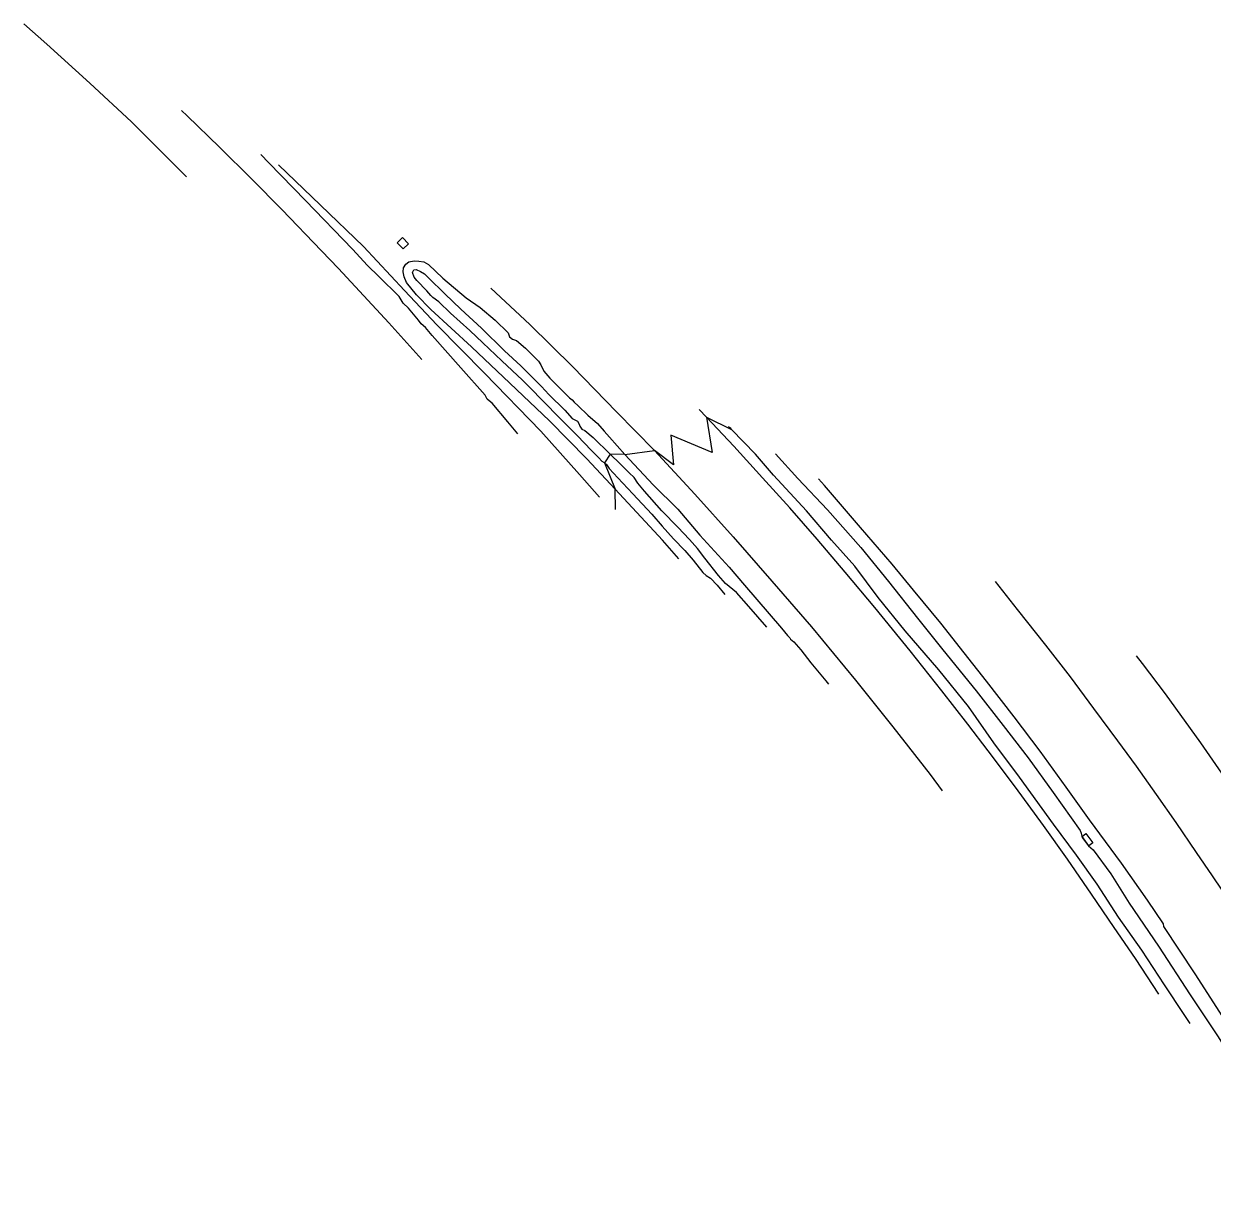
# Model space of a CAD drawing. Extents: x 157466 to 158888, y 383063 to 384677.
# Drawn here: x 157466.5 to 157678.3, y 384467.6 to 384676.7 of the extents above; entities that cross this region are included whole.
import ezdxf

# ---------------------------------------------------------------- set-up
doc = ezdxf.new("R2010")
doc.units = 0
for name, color, linetype in [('IMGEO_Berm_groen', 7, 'Continuous'), ('IMGEO_Grasland_overig', 7, 'Continuous'), ('IMGEO_Oever', 7, 'Continuous'), ('IMGEO_Rijbaan_autosnelweg', 7, 'Continuous'), ('IMGEO_Rijbaan_autoweg', 7, 'Continuous'), ('IMGEO_Waterloop', 7, 'Continuous')]:
    doc.layers.add(name, color=color, linetype=linetype)

msp = doc.modelspace()

# ---------------------------------------------------------------- linework, layer by layer
at = {"layer": 'IMGEO_Berm_groen'}
for points in [[(157554.56, 384603.6), (157552.78, 384605.75), (157549.95, 384609.08), (157549.45, 384609.53), (157549.1, 384609.79), (157548.72, 384610.53), (157544.4, 384615.39), (157539.26, 384621.12), (157538.08, 384622.55), (157537.33, 384623.25), (157536.85, 384623.86), (157535.06, 384625.99), (157534.1, 384626.92), (157533.38, 384628.09), (157529.78, 384631.65), (157527.76, 384633.61), (157525.09, 384636.51), (157516.71, 384645.21), (157510.14, 384651.91), (157508.74, 384653.43)], [(157511.9, 384651.59), (157519.35, 384644.38), (157527.05, 384637.01), (157534.34, 384629.19), (157540.13, 384623.02), (157548.61, 384614.45), (157558.65, 384604.08), (157565.53, 384596.36), (157569.1, 384592.32)], [(157534.12, 384636.59), (157533.05, 384637.68), (157534.01, 384638.61), (157535.07, 384637.51), (157534.12, 384636.59)], [(157571.86, 384593.76), (157566.86, 384599.17), (157560.16, 384605.92), (157553.1, 384612.66), (157546.27, 384619.1), (157539.05, 384625.8), (157536.5, 384628.4), (157534.67, 384630.57), (157534.25, 384631.58), (157534.12, 384632.47), (157534.13, 384633.22), (157534.55, 384633.88), (157535.13, 384634.27), (157536.05, 384634.48), (157536.89, 384634.41), (157537.76, 384634.27), (157538.61, 384633.8), (157541.16, 384631.38), (157545.31, 384627.88), (157547.84, 384626.13), (157550.51, 384623.88), (157552.79, 384621.61), (157553.03, 384620.92), (157553.56, 384620.52), (157554.28, 384620.23), (157555.89, 384618.88), (157558.2, 384616.6), (157558.63, 384615.92), (157559.2, 384614.8), (157560.27, 384613.55), (157561.78, 384611.97), (157563.74, 384610.01), (157564.21, 384609.66), (157564.6, 384609.27), (157565.31, 384608.6), (157567.03, 384606.92), (157568.73, 384605.45), (157569.94, 384604.12), (157570.85, 384603.02), (157573.59, 384599.93)], [(157588.15, 384606.61), (157592.6, 384604.42)], [(157592.6, 384604.42), (157592.08, 384604.95)], [(157674.37, 384498.52), (157673.32, 384500.15), (157669.8, 384505.42), (157665.74, 384511.57), (157661.63, 384517.47), (157657.79, 384523.38), (157654.1, 384528.5), (157650.01, 384534.08), (157643.97, 384542.45), (157639.41, 384548.56), (157634.9, 384555), (157629.57, 384561.55), (157623.61, 384568.53), (157618.77, 384574.44), (157614.63, 384580.06), (157610.46, 384584.65), (157606.02, 384589.88), (157600.11, 384596.24), (157596.89, 384599.98), (157592.6, 384604.42)], [(157573.59, 384599.93), (157578.88, 384600.63)], [(157573.59, 384599.93), (157578.65, 384594.51), (157583.06, 384590.2), (157587.01, 384585.58), (157592.19, 384579.86), (157594.96, 384576.67), (157601.54, 384568.97), (157602.6, 384567.66), (157603.01, 384567.25), (157603.16, 384567.03), (157603.71, 384566.52), (157604.55, 384565.61), (157605, 384565.1), (157606.79, 384562.79), (157609.44, 384559.62), (157609.94, 384559.03)], [(157600.46, 384600.08), (157604.43, 384595.68), (157609.75, 384590.07), (157615.66, 384583.36), (157620.6, 384577.32), (157625.76, 384570.77), (157630.27, 384565.13), (157636.24, 384557.81), (157641.05, 384551.65), (157645.51, 384545.88), (157649.99, 384539.69), (157654.76, 384532.95), (157654.95, 384532.42), (157655.11, 384531.7), (157656.28, 384530.2), (157657.12, 384529.49), (157660.26, 384525.17), (157663.53, 384519.96), (157668.73, 384512.32), (157674.37, 384503.64), (157679.24, 384496.31), (157685.38, 384486.63), (157687.02, 384483.48), (157688.88, 384480.23)], [(157583.21, 384581.37), (157580.33, 384584.67), (157571.86, 384593.76)], [(157571.93, 384590.12), (157571.86, 384593.76)], [(157655.11, 384531.87), (157655.81, 384532.39), (157657.02, 384530.71), (157656.32, 384530.2), (157655.11, 384531.87)]]:
    msp.add_lwpolyline(points, dxfattribs=at)
at = {"layer": 'IMGEO_Grasland_overig'}
msp.add_lwpolyline([(157592.6, 384604.42), (157592.46, 384604.73)], dxfattribs=at)
at = {"layer": 'IMGEO_Oever'}
for points in [[(157570.01, 384598.44), (157571.86, 384593.76)], [(157573.59, 384599.93), (157570.99, 384600.01)]]:
    msp.add_lwpolyline(points, dxfattribs=at)
at = {"layer": 'IMGEO_Rijbaan_autosnelweg'}
for points in [[(157699.35, 384467.56), (157695.77, 384474.01), (157692.11, 384480.22), (157690.25, 384483.41), (157686.09, 384490.13), (157680.75, 384498.88), (157675.26, 384507.35), (157669.7, 384515.82), (157669.61, 384516.26), (157666.75, 384520.53), (157662.16, 384527.11), (157656.45, 384534.84), (157652.29, 384540.67), (157647.62, 384547.09), (157643, 384553.18), (157638.11, 384559.51), (157634.09, 384564.6), (157629.93, 384569.88), (157625.07, 384575.77), (157621.25, 384580.38), (157615.64, 384586.92), (157609.22, 384594.39), (157608.15, 384595.6)], [(157639.6, 384577.31), (157643.54, 384572.31), (157648.58, 384565.98), (157652.97, 384560.31), (157657.16, 384554.68), (157661.45, 384548.93), (157664.73, 384544.39), (157668.34, 384539.31), (157671.83, 384534.35), (157675.43, 384529.03), (157678.29, 384524.85), (157681.86, 384519.53), (157684.93, 384514.8), (157688.21, 384509.82), (157689.71, 384507.45), (157694.48, 384499.68), (157700.33, 384490.09), (157704.3, 384483.22), (157708.54, 384475.86)], [(157664.78, 384564.07), (157665.85, 384562.67), (157669.93, 384557.29), (157676.22, 384548.53), (157678.89, 384544.66), (157681.6, 384540.84), (157682.08, 384540.61), (157684.67, 384536.88), (157687.22, 384533.17), (157689.82, 384529.29), (157692.16, 384525.72), (157694.74, 384521.77), (157696.62, 384518.87), (157698.03, 384516.63), (157700.09, 384513), (157702.39, 384509.38), (157704.59, 384505.9), (157706.94, 384502.08), (157710.49, 384496.12), (157714.55, 384489.16), (157718.64, 384481.66), (157722.18, 384475.28)]]:
    msp.add_lwpolyline(points, dxfattribs=at)
at = {"layer": 'IMGEO_Rijbaan_autoweg'}
for points in [[(157495.47, 384649.44), (157491.45, 384653.47), (157485.69, 384659.21), (157478.25, 384666.11), (157470.6, 384673.05), (157466.47, 384676.71)], [(157494.59, 384661.25), (157495.58, 384660.32), (157501.35, 384654.71), (157507.12, 384649.01), (157512.49, 384643.58), (157519.54, 384636.26), (157522.56, 384633.1), (157531.54, 384623.39), (157537.42, 384616.9)], [(157578.88, 384600.63), (157572.15, 384607.53), (157564.32, 384615.58), (157556.7, 384623.09), (157549.72, 384629.6)], [(157588.15, 384606.61), (157589.17, 384600.31), (157581.81, 384603.4), (157582.31, 384598.08), (157578.88, 384600.63)], [(157586.89, 384607.97), (157588.15, 384606.61)], [(157668.79, 384503.76), (157664.65, 384510.08), (157660.83, 384515.66), (157656.77, 384521.6), (157652.52, 384527.81), (157648.26, 384533.82), (157643.26, 384540.63), (157638.36, 384547.15), (157634.78, 384551.85), (157630.1, 384557.84), (157624.48, 384564.92), (157618.18, 384572.69), (157612.89, 384578.99), (157607.9, 384584.86), (157603.03, 384590.41), (157598.13, 384595.8), (157593.05, 384601.44), (157588.15, 384606.61)], [(157578.88, 384600.63), (157586.09, 384592.89), (157592.9, 384585.25), (157599.82, 384577.34), (157606.89, 384569.2), (157614.71, 384559.71), (157621.39, 384551.41), (157628.03, 384542.9), (157630.2, 384540.01)]]:
    msp.add_lwpolyline(points, dxfattribs=at)
at = {"layer": 'IMGEO_Waterloop'}
for points in [[(157570.01, 384598.44), (157569.56, 384598.7), (157568.94, 384599.41), (157567.63, 384600.69), (157565.19, 384603.27), (157562.26, 384606.18), (157558.82, 384609.67), (157556.93, 384611.62), (157555.36, 384613.21), (157551.69, 384616.64), (157548.3, 384619.86), (157545.99, 384622.03), (157542.55, 384625.14), (157540.44, 384627.17), (157539.37, 384627.93), (157539.01, 384628.26), (157538.3, 384629.13), (157536.51, 384630.96), (157536.08, 384631.52), (157535.76, 384632.35), (157535.99, 384632.85), (157536.43, 384632.89), (157537.17, 384632.57), (157537.89, 384632.14), (157538.64, 384631.4), (157541.55, 384628.59), (157544.35, 384625.82), (157548.05, 384622.47), (157552.14, 384618.41), (157555.09, 384615.73), (157558.76, 384612.06), (157560.06, 384610.66), (157562.9, 384607.83), (157564.2, 384606.33), (157564.48, 384606.22), (157565.15, 384605.86), (157565.49, 384605.32), (157565.58, 384605), (157565.96, 384604.48), (157566.47, 384604.21), (157567.96, 384602.98), (157570.99, 384600.01)], [(157570.99, 384600.01), (157570.01, 384598.44)], [(157570.01, 384598.44), (157570.34, 384598.14), (157570.81, 384597.44), (157572.36, 384595.75), (157575.04, 384592.92), (157578.44, 384589.28), (157580.27, 384587.19), (157582.31, 384584.89), (157584.28, 384582.85), (157585.8, 384581.13), (157587.49, 384578.89), (157588.11, 384578.38), (157588.91, 384577.92), (157590.08, 384576.65), (157591.41, 384575.01)], [(157598.92, 384569.18), (157595.71, 384572.85), (157593.52, 384575.32), (157592.24, 384576.41), (157591.54, 384576.95), (157590.3, 384578.35), (157587.9, 384581.46), (157586.55, 384583.16), (157585.13, 384584.78), (157583.08, 384586.98), (157580.23, 384589.9), (157577.11, 384593.4), (157575.91, 384594.8), (157575.27, 384595.86), (157574.41, 384596.69), (157572.8, 384598.27), (157570.99, 384600.01)]]:
    msp.add_lwpolyline(points, dxfattribs=at)

doc.saveas('drawing.dxf')
